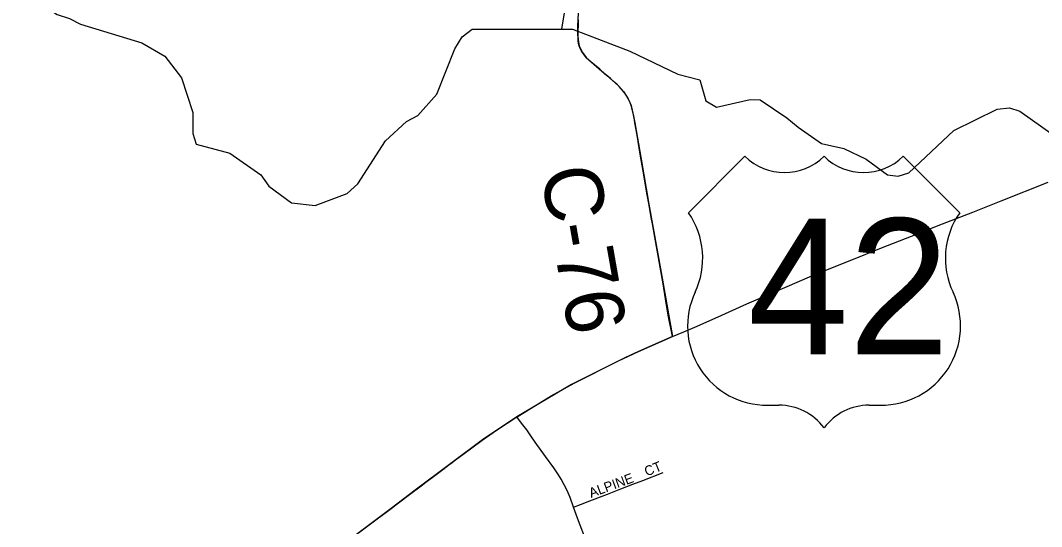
# Model space of a CAD drawing. Extents: x 1410790 to 1770854, y 448063 to 770588.
# Drawn here: x 1570627 to 1575868, y 622381 to 624976 of the extents above; entities that cross this region are included whole.
import ezdxf

# ---------------------------------------------------------------- set-up
doc = ezdxf.new("R2010")
doc.units = 0
for name, color, linetype in [('GM_X_Corporation', 7, 'Continuous'), ('GM_X_County_Road', 7, 'Continuous'), ('GM_X_County_Road_Text', 7, 'Continuous'), ('GM_X_Minor_River', 7, 'Continuous'), ('GM_X_Township_Subdivision', 7, 'Continuous'), ('GM_X_Township_Subdivision_Text', 7, 'Continuous'), ('GM_X_US_Location', 7, 'Continuous'), ('GM_X_US_Route', 7, 'Continuous'), ('GM_X_US_Shield', 7, 'Continuous')]:
    doc.layers.add(name, color=color, linetype=linetype)

msp = doc.modelspace()

# ---------------------------------------------------------------- linework, layer by layer
at = {"layer": 'GM_X_Corporation'}
msp.add_lwpolyline([(1573489.6, 624980.3), (1573488.2, 624895.3), (1573490.9, 624865.6), (1573494.3, 624845.6), (1573511.9, 624811.1), (1573531.2, 624787), (1573636.6, 624694.2), (1573694.4, 624642.2), (1573721.3, 624612.5), (1573746.5, 624573.9), (1573761.2, 624540.7), (1573780.1, 624452), (1573811.9, 624264.8), (1573852.6, 624033.4), (1573915.5, 623683.3), (1573972.9, 623355.5), (1573799.6, 623279.1), (1573732.6, 623247.8), (1573595.6, 623180.1), (1573455, 623108.6), (1573174.7, 622942.5), (1573005.7, 622829.7), (1572653.6, 622567.4), (1572530.5, 622473.9), (1572412.6, 622386.4), (1572152.4, 622189.1)], dxfattribs=at)
at = {"layer": 'GM_X_County_Road'}
msp.add_lwpolyline([(1573972.9, 623355.5), (1573952.1, 623464.1), (1573938, 623548.3), (1573925.3, 623625.4), (1573910.8, 623710.6), (1573900.2, 623768.5), (1573883.7, 623865.5), (1573871.1, 623933.1), (1573864.7, 623965.2), (1573853.3, 624029.6), (1573843.8, 624081.1), (1573831.5, 624152.1), (1573822.6, 624203.7), (1573807.3, 624290.8), (1573791.6, 624387.8), (1573786, 624423.3), (1573780.1, 624452), (1573776, 624481.1), (1573772, 624500.1), (1573766.9, 624518.9), (1573761.2, 624540.7), (1573754.3, 624558.5), (1573746.5, 624573.9), (1573738.9, 624586.3), (1573731.8, 624597.8), (1573721.3, 624612.5), (1573699.9, 624637), (1573689, 624647.4), (1573677.1, 624658.5), (1573654.8, 624678), (1573628.4, 624701.5), (1573599.8, 624725.8), (1573572.9, 624747.9), (1573544.3, 624772.9), (1573531.2, 624787), (1573516.5, 624804.4), (1573507.4, 624817.8), (1573500, 624831.7), (1573494.3, 624845.6), (1573491.7, 624858.6), (1573490, 624872.5), (1573488.7, 624888.5), (1573487.8, 624902), (1573488, 624917.9), (1573488.5, 624947.5), (1573490.7, 625013)], dxfattribs=at)
at = {"layer": 'GM_X_Minor_River'}
for points in [[(1570447.8, 627304.5), (1570731.7, 627166.4), (1570782.8, 627117.3), (1570832.6, 627002), (1570850, 626867.3), (1570756.8, 626620.6), (1570726.6, 626511), (1570754.9, 626221.7), (1570722, 625979.8), (1570737.5, 625752.9), (1570729.4, 625648.9), (1570688.8, 625523.4), (1570684.5, 625409.2), (1570611.7, 625178.1), (1570640.6, 625119.4), (1570814.7, 625007.5), (1570878.5, 624986.2), (1570936, 624956.9), (1571250.8, 624862.3), (1571367.7, 624793.7), (1571453.6, 624681.7), (1571512.2, 624504)], [(1573405.6, 624931.3), (1573445.7, 625174.1), (1573490.6, 625714.5), (1573507.7, 625766.3), (1573572.6, 625805), (1573834, 625849.8), (1574201.9, 626000.6), (1574322.7, 626030.2), (1574427, 626032.1), (1574676.4, 625976.8), (1574798.6, 625974.3), (1574922.1, 626034), (1575050.7, 626051.4), (1575361.6, 626165.3), (1575686.2, 626260.8), (1575689.1, 626503.4), (1575705.3, 626615.3), (1575783.6, 626721.9), (1575844.6, 626764.8), (1575909.7, 626809.5)], [(1571512.2, 624504), (1571512, 624395.8), (1571529, 624341.3), (1571702.4, 624295.6), (1571860.5, 624184.1), (1571901.5, 624127.1), (1572018, 624040.5), (1572140, 624028), (1572303.6, 624088.8), (1572358.7, 624137.8), (1572501.4, 624359.4), (1572607.6, 624457.5), (1572666.3, 624488.4), (1572764.8, 624598.6), (1572855.6, 624831.3), (1572894.9, 624892.7), (1572945.8, 624931.8), (1573460.9, 624931.2), (1573755.3, 624818.9), (1574001.5, 624701.6), (1574113.1, 624671.2), (1574145, 624564.3), (1574198.5, 624531.1), (1574371.7, 624571.7), (1574423.7, 624568.6), (1574560.2, 624477.6), (1574619.3, 624428.3), (1574737.9, 624345.6), (1574853.7, 624319.2), (1574966.8, 624264.8), (1575077.4, 624184.3), (1575131.4, 624177.2), (1575185.9, 624194.1), (1575416.7, 624411.9), (1575639.4, 624521.6), (1575703.7, 624528.3), (1575755.4, 624511.2), (1575927.4, 624389.4)]]:
    msp.add_lwpolyline(points, dxfattribs=at)
at = {"layer": 'GM_X_Township_Subdivision'}
for points in [[(1573466.2, 622479.2), (1573447.7, 622529.9), (1573432.4, 622566), (1573417.5, 622595.1), (1573401.9, 622623.4), (1573388.5, 622645.8), (1573364.2, 622681.1), (1573321.7, 622739.4), (1573268, 622813.9), (1573245.7, 622846.3), (1573225.3, 622876.1), (1573199.3, 622910.1), (1573174.7, 622942.5)], [(1573466.2, 622479.2), (1573501.5, 622493.1), (1573550.1, 622512.3), (1573639.6, 622547.1), (1573709.1, 622574.1), (1573770.5, 622597.3), (1573821.2, 622616.5), (1573925.2, 622657.2)], [(1573644, 622026), (1573617.1, 622092.9), (1573599.9, 622137.2), (1573582.1, 622179.3), (1573535.1, 622294.3), (1573486.8, 622424), (1573466.2, 622479.2)]]:
    msp.add_lwpolyline(points, dxfattribs=at)
at = {"layer": 'GM_X_US_Route'}
for points in [[(1574031.3, 623380), (1574088.8, 623404), (1574208.2, 623457), (1574354.9, 623522.1), (1574561.5, 623612.4), (1574676.1, 623661), (1574794.6, 623709.6), (1574894.4, 623749.4), (1575046.9, 623809.8), (1575230.1, 623881.9), (1575336.9, 623924), (1575514.3, 623992.6), (1575660.7, 624050.6), (1575902.2, 624146.7)], [(1572362.3, 622348.6), (1572451.3, 622415.6), (1572483, 622438.9), (1572501.5, 622452.5), (1572530.5, 622474), (1572553.9, 622491.8), (1572574.8, 622507.7), (1572624.2, 622545.5), (1572689.9, 622594.5), (1572708.3, 622608.2), (1572739.7, 622631.9), (1572794.9, 622673), (1572826.2, 622696.7), (1572841.9, 622708.5), (1572860.2, 622722.3), (1572896.8, 622749.9), (1572997.1, 622823.8), (1573076.2, 622878.2), (1573174.7, 622942.5), (1573175.9, 622943.2), (1573226.4, 622974.8), (1573351.6, 623051.5), (1573468.3, 623115.9), (1573695.8, 623230.6), (1573799.6, 623279.1), (1573972.9, 623355.5), (1574031.3, 623380)]]:
    msp.add_lwpolyline(points, dxfattribs=at)
at = {"layer": 'GM_X_US_Shield'}
for p, q in [((1574345.3, 624279.4), (1574055.3, 623989.4)), ((1575447.5, 623989.4), (1575157.4, 624279.4)), ((1574461.3, 623003.3), (1574519.3, 623003.3)), ((1574983.4, 623003.3), (1575041.4, 623003.3))]:
    msp.add_line(p, q, dxfattribs=at)
for centre, radius, start, end in [((1574548.3, 624486.6), 290, 225.573, 314.427), ((1574954.4, 624486.6), 290, 225.573, 314.427), ((1573722.7, 623756.5), 406.1, 334.5471, 35.0009), ((1575780.1, 623756.5), 406.1, 144.9991, 205.4529), ((1574456.8, 623409.3), 406.1, 154.8319, 270.6383), ((1575045.9, 623409.3), 406.1, 269.3617, 25.1681), ((1574519.3, 622713.2), 290, 36.8699, 90), ((1574983.4, 622713.2), 290, 90, 143.1301)]:
    msp.add_arc(centre, radius, start, end, dxfattribs=at)

# ---------------------------------------------------------------- texts
at = {"layer": 'GM_X_County_Road_Text'}
msp.add_text('C-76', height=300, rotation=279.9671, dxfattribs=at).set_placement((1573295.4, 624207.1))
at = {"layer": 'GM_X_Township_Subdivision_Text'}
for s, rotation, p in [('CT', 22.3775, (1573841.4, 622637.1)), ('ALPINE', 20.2843, (1573555.7, 622527.2))]:
    msp.add_text(s, height=50, rotation=rotation, dxfattribs=at).set_placement(p)
at = {"layer": 'GM_X_US_Location'}
for s in ['/', '0']:
    msp.add_text(s, height=1, dxfattribs=at).set_placement((1574751, 623606.9))
msp.add_text('42', height=1, rotation=0, dxfattribs=at).set_placement((1574544.6, 623399.9))
at = {"layer": 'GM_X_US_Shield'}
msp.add_text('42', height=696.1, dxfattribs=at).set_placement((1574359.5, 623264.3))

doc.saveas('drawing.dxf')
